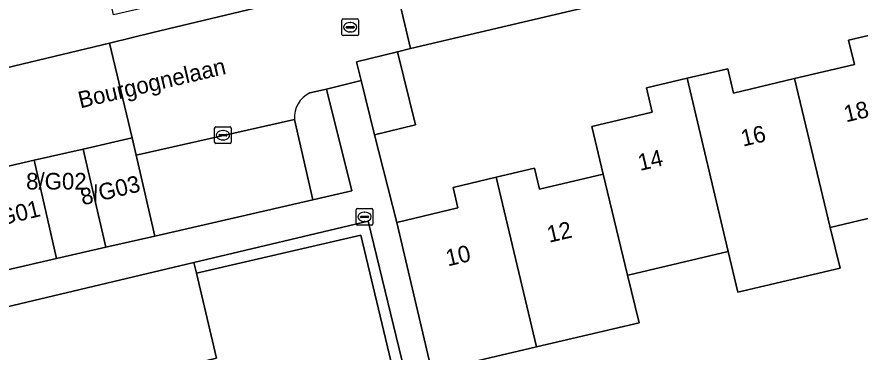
# Model space of a CAD drawing. Extents: x 158455 to 159797, y 387218 to 388672.
# Drawn here: x 159424.4 to 159475.1, y 388225 to 388245.1 of the extents above; entities that cross this region are included whole.
import ezdxf

# ---------------------------------------------------------------- set-up
doc = ezdxf.new("R2010")
doc.units = 0
for name, color, linetype in [('IMGEO_Erf', 7, 'Continuous'), ('IMGEO_Groenvoorziening', 7, 'Continuous'), ('IMGEO_Haag', 7, 'Continuous'), ('IMGEO_Kolk', 7, 'Continuous'), ('IMGEO_Muur', 7, 'Continuous'), ('IMGEO_Openbare_ruimte_label', 7, 'Continuous'), ('IMGEO_Pand', 7, 'Continuous'), ('IMGEO_Pand_nummerreeks', 7, 'Continuous'), ('IMGEO_Parkeervlak_open', 7, 'Continuous'), ('IMGEO_Rijbaan_lokaal_open', 7, 'Continuous'), ('IMGEO_Voetpad_open', 7, 'Continuous')]:
    doc.layers.add(name, color=color, linetype=linetype)

msp = doc.modelspace()

# ---------------------------------------------------------------- linework, layer by layer
at = {"layer": 'IMGEO_Erf'}
for points in [[(159420.859, 388241.39), (159429.936, 388243.57), (159432.546, 388244.197), (159447.001, 388247.668), (159446.475, 388250), (159445.898, 388252.56), (159438.421, 388250.847), (159438.615, 388250), (159439.222, 388247.346), (159430.183, 388245.275), (159429.492, 388248.293), (159425.787, 388247.445), (159425.202, 388250), (159425.006, 388250.857), (159428.71, 388251.705), (159427.308, 388257.825), (159428.706, 388258.145), (159427.351, 388264.063), (159427.304, 388264.267), (159425.934, 388263.954), (159425.612, 388265.362), (159424.496, 388270.235)], [(159460.975, 388246.29), (159448.048, 388243.236), (159447.258, 388243.049), (159448.345, 388238.65), (159445.886, 388238.042), (159447.216, 388232.768), (159450.899, 388233.64), (159450.608, 388234.87), (159453.207, 388235.485), (159455.512, 388236.03), (159455.812, 388234.762), (159459.652, 388235.671), (159458.96, 388238.549), (159462.598, 388239.41), (159462.253, 388240.868), (159464.7, 388241.447), (159467.143, 388242.025), (159467.49, 388240.559), (159471.157, 388241.426), (159474.763, 388242.279), (159474.415, 388243.75), (159476.888, 388244.335)], [(159479.356, 388233.901), (159473.313, 388232.472), (159473.903, 388230.021), (159467.743, 388228.566), (159467.164, 388231.017), (159461.228, 388229.613), (159461.114, 388229.586), (159461.8, 388226.731), (159455.622, 388225.27), (159449.341, 388223.784), (159452.019, 388212.675), (159452.022, 388212.663), (159452.466, 388210.821), (159458.178, 388212.155), (159457.406, 388215.418), (159459.778, 388215.979), (159460.55, 388212.716), (159462.297, 388213.129), (159464.918, 388213.749), (159463.931, 388217.923), (159467.411, 388218.788), (159469.913, 388219.38), (159472.462, 388219.982), (159476.129, 388220.855)]]:
    msp.add_lwpolyline(points, dxfattribs=at)
msp.add_lwpolyline([(159445.067, 388231.998), (159435.16, 388229.706), (159436.378, 388224.593), (159431.112, 388223.335), (159433.96, 388211.263), (159434.66, 388211.43), (159435.08, 388209.62), (159439.672, 388210.648), (159439.832, 388209.931), (159444.277, 388210.926), (159444.107, 388211.637), (159449.64, 388212.84)], close=True, dxfattribs=at)
at = {"layer": 'IMGEO_Groenvoorziening'}
msp.add_lwpolyline([(159441.076, 388238.967), (159442.173, 388234.124), (159444.525, 388234.663), (159443.003, 388240.794), (159441.994, 388240.563)], dxfattribs=at)
msp.add_lwpolyline([(159450.225, 388213.343), (159445.497, 388232.842), (159435.003, 388230.364), (159435.16, 388229.706), (159445.067, 388231.998), (159449.64, 388212.84), (159444.107, 388211.637), (159444.277, 388210.926), (159445.137, 388211.117), (159450.498, 388212.296)], close=True, dxfattribs=at)
msp.add_arc((159442.662, 388239.117), 1.593, 114.7864, 185.3996, dxfattribs=at)
at = {"layer": 'IMGEO_Haag'}
msp.add_lwpolyline([(159450.225, 388213.343), (159445.497, 388232.842), (159435.003, 388230.364), (159435.16, 388229.706), (159445.067, 388231.998), (159449.64, 388212.84), (159444.107, 388211.637), (159444.277, 388210.926), (159445.137, 388211.117), (159450.498, 388212.296)], close=True, dxfattribs=at)
at = {"layer": 'IMGEO_Kolk'}
for p, q in [((159443.919, 388244.092), (159443.919, 388244.944)), ((159443.994, 388245.018), (159444.846, 388245.018)), ((159444.221, 388244.561), (159444.619, 388244.561)), ((159444.407, 388244.798), (159444.432, 388244.798)), ((159444.92, 388244.944), (159444.92, 388244.092)), ((159444.178, 388244.512), (159444.178, 388244.524)), ((159444.616, 388244.475), (159444.218, 388244.475)), ((159444.43, 388244.238), (159444.405, 388244.238)), ((159444.662, 388244.524), (159444.662, 388244.512)), ((159444.846, 388244.018), (159443.994, 388244.018)), ((159436.337, 388238.519), (159437.189, 388238.519)), ((159436.262, 388237.593), (159436.262, 388238.445)), ((159436.521, 388238.013), (159436.521, 388238.025)), ((159436.959, 388237.976), (159436.561, 388237.976)), ((159436.564, 388238.062), (159436.962, 388238.062)), ((159436.75, 388238.299), (159436.775, 388238.299)), ((159437.005, 388238.025), (159437.005, 388238.013)), ((159437.263, 388238.445), (159437.263, 388237.593)), ((159437.189, 388237.519), (159436.337, 388237.519)), ((159436.773, 388237.739), (159436.748, 388237.739)), ((159444.782, 388232.674), (159444.782, 388233.526)), ((159444.857, 388233.6), (159445.709, 388233.6)), ((159445.783, 388233.526), (159445.783, 388232.674)), ((159445.041, 388233.094), (159445.041, 388233.106)), ((159445.479, 388233.057), (159445.081, 388233.057)), ((159445.084, 388233.143), (159445.482, 388233.143)), ((159445.27, 388233.38), (159445.295, 388233.38)), ((159445.525, 388233.106), (159445.525, 388233.094)), ((159445.709, 388232.6), (159444.857, 388232.6)), ((159445.293, 388232.82), (159445.268, 388232.82))]:
    msp.add_line(p, q, dxfattribs=at)
for points in [[(159443.919, 388244.092), (159443.919, 388244.944)], [(159443.994, 388245.018), (159444.846, 388245.018)], [(159444.92, 388244.944), (159444.92, 388244.092)], [(159444.846, 388244.018), (159443.994, 388244.018)], [(159436.337, 388238.519), (159437.189, 388238.519)], [(159436.262, 388237.593), (159436.262, 388238.445)], [(159437.263, 388238.445), (159437.263, 388237.593)], [(159437.189, 388237.519), (159436.337, 388237.519)], [(159444.782, 388232.674), (159444.782, 388233.526)], [(159444.857, 388233.6), (159445.709, 388233.6)], [(159445.783, 388233.526), (159445.783, 388232.674)], [(159445.709, 388232.6), (159444.857, 388232.6)]]:
    msp.add_lwpolyline(points, dxfattribs=at)
for centre, radius, start, end in [((159443.996, 388244.942), 0.0765, 91.552, 178.448), ((159443.996, 388244.942), 0.0765, 91.552, 178.448), ((159444.218, 388244.521), 0.0403, 85.8775, 175.7526), ((159444.623, 388244.523), 0.0386, 1.7309, 96.639), ((159444.844, 388244.942), 0.0765, 1.552, 88.448), ((159444.844, 388244.942), 0.0765, 1.552, 88.448), ((159443.996, 388244.094), 0.0765, 181.552, 268.448), ((159443.996, 388244.094), 0.0765, 181.552, 268.448), ((159444.215, 388244.511), 0.0366, 178.938, 274.7102), ((159444.619, 388244.518), 0.043, 264.8664, 352.4533), ((159444.844, 388244.094), 0.0765, 271.552, 358.448), ((159444.844, 388244.094), 0.0765, 271.552, 358.448), ((159436.339, 388238.443), 0.0765, 91.552, 178.448), ((159436.339, 388238.443), 0.0765, 91.552, 178.448), ((159437.187, 388238.443), 0.0765, 1.552, 88.448), ((159437.187, 388238.443), 0.0765, 1.552, 88.448), ((159436.561, 388238.022), 0.0403, 85.8775, 175.7526), ((159436.558, 388238.012), 0.0366, 178.938, 274.7102), ((159436.962, 388238.019), 0.043, 264.8664, 352.4533), ((159436.966, 388238.024), 0.0386, 1.7309, 96.639), ((159436.339, 388237.595), 0.0765, 181.552, 268.448), ((159436.339, 388237.595), 0.0765, 181.552, 268.448), ((159437.187, 388237.595), 0.0765, 271.552, 358.448), ((159437.187, 388237.595), 0.0765, 271.552, 358.448), ((159444.859, 388233.524), 0.0765, 91.552, 178.448), ((159444.859, 388233.524), 0.0765, 91.552, 178.448), ((159445.707, 388233.524), 0.0765, 1.552, 88.448), ((159445.707, 388233.524), 0.0765, 1.552, 88.448), ((159445.081, 388233.103), 0.0403, 85.8775, 175.7526), ((159445.078, 388233.093), 0.0366, 178.938, 274.7102), ((159445.482, 388233.1), 0.043, 264.8664, 352.4533), ((159445.486, 388233.105), 0.0386, 1.7309, 96.639), ((159444.859, 388232.676), 0.0765, 181.552, 268.448), ((159444.859, 388232.676), 0.0765, 181.552, 268.448), ((159445.707, 388232.676), 0.0765, 271.552, 358.448), ((159445.707, 388232.676), 0.0765, 271.552, 358.448)]:
    msp.add_arc(centre, radius, start, end, dxfattribs=at)
for centre, major_axis, ratio, start_param, end_param in [((159444.406, 388244.518), (-0.387, 0.002), 0.722429, 4.712389, 7.853982), ((159444.431, 388244.518), (-0.39, 0.002), 0.717154, 1.570796, 4.712389), ((159436.749, 388238.019), (-0.387, 0.002), 0.722429, 4.712389, 7.853982), ((159436.774, 388238.019), (-0.39, 0.002), 0.717154, 1.570796, 4.712389), ((159445.269, 388233.1), (-0.387, 0.002), 0.722429, 4.712389, 7.853982), ((159445.294, 388233.1), (-0.39, 0.002), 0.717154, 1.570796, 4.712389)]:
    msp.add_ellipse(centre, major_axis=major_axis, ratio=ratio, start_param=start_param, end_param=end_param, dxfattribs=at)
at = {"layer": 'IMGEO_Muur'}
for points in [[(159429.936, 388243.57), (159432.546, 388244.197)], [(159420.859, 388241.39), (159429.936, 388243.57)]]:
    msp.add_lwpolyline(points, dxfattribs=at)
at = {"layer": 'IMGEO_Pand'}
for points in [[(159476.888, 388244.335), (159474.415, 388243.75), (159474.763, 388242.279), (159471.157, 388241.426), (159473.313, 388232.472), (159479.356, 388233.901)], [(159447.258, 388243.049), (159444.799, 388242.441), (159445.079, 388241.309), (159445.886, 388238.042), (159448.345, 388238.65)], [(159471.157, 388241.426), (159467.49, 388240.559), (159467.143, 388242.025), (159464.7, 388241.447), (159467.164, 388231.017), (159467.743, 388228.566), (159473.903, 388230.021), (159473.313, 388232.472)], [(159464.7, 388241.447), (159462.253, 388240.868), (159462.598, 388239.41), (159458.96, 388238.549), (159459.652, 388235.671), (159461.114, 388229.586), (159461.228, 388229.613), (159467.164, 388231.017)], [(159428.351, 388237.187), (159429.707, 388231.269), (159432.661, 388231.946), (159431.545, 388236.822), (159431.306, 388237.864)], [(159428.351, 388237.187), (159425.397, 388236.511), (159426.753, 388230.593), (159429.707, 388231.269)], [(159425.397, 388236.511), (159422.443, 388235.834), (159423.799, 388229.916), (159426.753, 388230.593)], [(159459.652, 388235.671), (159455.812, 388234.762), (159455.512, 388236.03), (159453.207, 388235.485), (159455.622, 388225.27), (159461.8, 388226.731), (159461.114, 388229.586)], [(159455.622, 388225.27), (159453.207, 388235.485), (159450.608, 388234.87), (159450.899, 388233.64), (159447.216, 388232.768), (159449.341, 388223.784)], [(159403.416, 388203.976), (159426.753, 388209.544), (159433.96, 388211.263), (159431.112, 388223.335), (159436.378, 388224.593), (159435.16, 388229.706), (159435.003, 388230.364), (159399.18, 388221.837)]]:
    msp.add_lwpolyline(points, close=True, dxfattribs=at)
at = {"layer": 'IMGEO_Parkeervlak_open'}
msp.add_lwpolyline([(159441.076, 388238.967), (159431.545, 388236.822), (159432.661, 388231.946), (159442.173, 388234.124)], close=True, dxfattribs=at)
at = {"layer": 'IMGEO_Rijbaan_lokaal_open'}
msp.add_lwpolyline([(159441.994, 388240.563), (159443.003, 388240.794), (159445.079, 388241.309), (159444.799, 388242.441), (159447.258, 388243.049), (159448.048, 388243.236), (159447.001, 388247.668), (159432.546, 388244.197), (159429.936, 388243.57), (159431.306, 388237.864), (159431.545, 388236.822), (159441.076, 388238.967)], dxfattribs=at)
msp.add_lwpolyline([(159429.936, 388243.57), (159420.859, 388241.39), (159420.762, 388241.367), (159419.439, 388241.049), (159420.077, 388238.368), (159420.771, 388235.45), (159422.443, 388235.834), (159425.397, 388236.511), (159428.351, 388237.187), (159431.306, 388237.864)], close=True, dxfattribs=at)
msp.add_arc((159442.662, 388239.117), 1.593, 114.7864, 185.3996, dxfattribs=at)
at = {"layer": 'IMGEO_Voetpad_open'}
msp.add_lwpolyline([(159440.04, 388267.091), (159442.112, 388257.853), (159445.593, 388258.65), (159446.264, 388255.722), (159446.934, 388252.797), (159445.898, 388252.56), (159446.475, 388250), (159447.001, 388247.668), (159448.048, 388243.236), (159460.975, 388246.29), (159465.847, 388247.498), (159473.138, 388249.169), (159476.561, 388250), (159477.998, 388250.349), (159483.977, 388251.753), (159484.345, 388250.506), (159485.255, 388250.694), (159488.235, 388251.399), (159491.216, 388252.104), (159492.077, 388252.371), (159491.759, 388253.548)], dxfattribs=at)
msp.add_lwpolyline([(159435.003, 388230.364), (159445.497, 388232.842), (159450.225, 388213.343), (159450.498, 388212.296), (159452.022, 388212.663), (159452.019, 388212.675), (159449.341, 388223.784), (159447.216, 388232.768), (159445.886, 388238.042), (159445.079, 388241.309), (159443.003, 388240.794), (159444.525, 388234.663), (159442.173, 388234.124), (159432.661, 388231.946), (159429.707, 388231.269), (159426.753, 388230.593), (159423.799, 388229.916), (159408.319, 388226.166), (159404.688, 388225.302), (159393.904, 388222.724), (159394.118, 388220.717), (159399.18, 388221.837)], close=True, dxfattribs=at)

# ---------------------------------------------------------------- texts
at = {"layer": 'IMGEO_Openbare_ruimte_label'}
msp.add_text('Bourgognelaan', height=1, rotation=13.2996, dxfattribs=at).set_placement((159428.18, 388239.633))
at = {"layer": 'IMGEO_Pand_nummerreeks'}
for s, rotation, p in [('18', 13.2878, (159474.256, 388238.791)), ('16', 13.2869, (159468.06, 388237.329)), ('14', 13.2869, (159461.866, 388235.866)), ('8/G03', 13.6987, (159428.32, 388233.789)), ('8/G01', 13.6987, (159422.308, 388232.296)), ('12', 13.1379, (159456.389, 388231.541)), ('10', 13.1352, (159450.297, 388230.118))]:
    msp.add_text(s, height=1, rotation=rotation, dxfattribs=at).set_placement(p)
msp.add_text('8/G02', height=1, dxfattribs=at).set_placement((159424.917, 388234.75))

doc.saveas('drawing.dxf')
